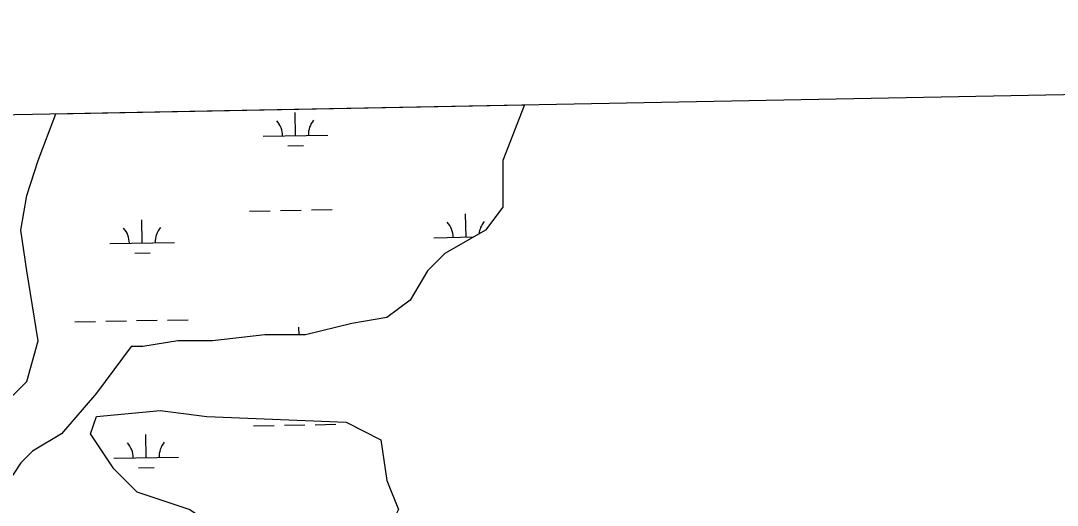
# Model space of a CAD drawing. Extents: x 3957609 to 3995875, y 234277 to 260273.
# Drawn here: x 3972892 to 3974499, y 257489 to 258239 of the extents above; entities that cross this region are included whole.
import ezdxf

# ---------------------------------------------------------------- set-up
doc = ezdxf.new("R2010")
doc.units = 0
for name, color, linetype in [('V-GRID-FRAM', 7, 'Continuous'), ('V-TOPO-SHOR', 7, 'Continuous'), ('V-WETL-SWMP', 7, 'Continuous')]:
    doc.layers.add(name, color=color, linetype=linetype)

msp = doc.modelspace()

# ---------------------------------------------------------------- linework, layer by layer
at = {"layer": 'V-GRID-FRAM'}
for points in [[(3961534.646, 257877.621), (3993438.57, 258485.581), (3993792.928, 240306.336), (3961873.139, 239698.074), (3961534.646, 257877.621)], [(3961534.646, 257877.621), (3993438.57, 258485.581)]]:
    msp.add_lwpolyline(points, dxfattribs=at)
at = {"layer": 'V-TOPO-SHOR'}
for p, q in [((3973672.975, 258108.929), (3973639.795, 258022.603)), ((3972919.607, 258022.603), (3972946.614, 258094.67)), ((3972946.614, 258094.67), (3972946.867, 258095.092)), ((3972901.602, 257968.552), (3972919.607, 258022.603)), ((3973639.795, 258022.603), (3973639.795, 257950.535)), ((3972892.6, 257914.501), (3972901.602, 257968.552)), ((3973639.795, 257950.535), (3973612.788, 257914.501)), ((3972901.602, 257851.442), (3972892.6, 257914.501)), ((3973612.788, 257914.501), (3973549.772, 257878.467)), ((3973549.772, 257878.467), (3973522.765, 257851.442)), ((3972919.607, 257743.34), (3972901.602, 257851.442)), ((3973522.765, 257851.442), (3973495.758, 257806.4)), ((3973495.758, 257806.4), (3973459.748, 257779.374)), ((3973459.748, 257779.374), (3973405.734, 257770.366)), ((3973405.734, 257770.366), (3973333.715, 257752.349)), ((3973270.699, 257752.349), (3973189.678, 257743.34)), ((3973333.715, 257752.349), (3973270.699, 257752.349)), ((3972901.602, 257680.281), (3972919.607, 257743.34)), ((3973063.645, 257734.332), (3973009.631, 257662.264)), ((3973081.65, 257734.332), (3973063.645, 257734.332)), ((3973135.664, 257743.34), (3973081.65, 257734.332)), ((3973189.678, 257743.34), (3973135.664, 257743.34)), ((3972865.593, 257644.248), (3972901.602, 257680.281)), ((3973009.631, 257662.264), (3972955.617, 257599.205)), ((3972955.617, 257599.205), (3972910.605, 257572.18)), ((3972910.605, 257572.18), (3972892.6, 257554.163)), ((3972892.6, 257554.163), (3972856.591, 257500.112))]:
    msp.add_line(p, q, dxfattribs=at)
msp.add_lwpolyline([(3973396.732, 257617.222), (3973450.746, 257590.197), (3973459.748, 257527.138), (3973477.753, 257482.095), (3973459.748, 257446.062), (3973405.734, 257428.045), (3973324.713, 257392.011), (3973243.692, 257410.028), (3973180.675, 257464.078), (3973153.668, 257482.095), (3973072.647, 257509.121), (3973036.638, 257545.155), (3973000.628, 257599.205), (3973009.631, 257626.231), (3973108.657, 257635.239), (3973180.675, 257626.231)], close=True, dxfattribs=at)
at = {"layer": 'V-WETL-SWMP'}
for p, q in [((3972946.867, 258095.092), (3973672.975, 258108.929)), ((3973318.201, 258061.042), (3973317.547, 258097.037)), ((3973672.975, 258108.929), (3973639.795, 258022.603)), ((3972919.607, 258022.603), (3972946.614, 258094.67)), ((3972946.614, 258094.67), (3972946.867, 258095.092)), ((3973268.209, 258060.133), (3973368.193, 258061.951)), ((3973306.484, 258045.396), (3973330.48, 258045.832)), ((3972901.602, 257968.552), (3972919.607, 258022.603)), ((3973639.795, 258022.603), (3973639.795, 257950.535)), ((3972892.6, 257914.501), (3972901.602, 257968.552)), ((3973246.904, 257944.295), (3973278.899, 257944.877)), ((3973294.896, 257945.168), (3973326.891, 257945.749)), ((3973342.888, 257946.04), (3973374.883, 257946.622)), ((3973582.537, 257903.96), (3973581.882, 257939.954)), ((3973639.795, 257950.535), (3973612.788, 257914.501)), ((3973080.712, 257894.835), (3973080.057, 257930.829)), ((3972901.602, 257851.442), (3972892.6, 257914.501)), ((3973532.545, 257903.051), (3973594.742, 257904.182)), ((3973612.788, 257914.501), (3973549.772, 257878.467)), ((3973030.72, 257893.926), (3973130.703, 257895.744)), ((3973068.994, 257879.189), (3973092.99, 257879.625)), ((3973549.772, 257878.467), (3973522.765, 257851.442)), ((3972919.607, 257743.34), (3972901.602, 257851.442)), ((3973522.765, 257851.442), (3973495.758, 257806.4)), ((3973495.758, 257806.4), (3973459.748, 257779.374)), ((3973120.044, 257775.46), (3973152.039, 257776.042)), ((3973459.748, 257779.374), (3973405.734, 257770.366)), ((3972976.068, 257772.842), (3973008.063, 257773.424)), ((3973024.06, 257773.714), (3973056.055, 257774.296)), ((3973072.052, 257774.587), (3973104.047, 257775.169)), ((3973323.814, 257752.349), (3973323.595, 257764.417)), ((3973405.734, 257770.366), (3973333.715, 257752.349)), ((3973270.699, 257752.349), (3973189.678, 257743.34)), ((3973333.715, 257752.349), (3973270.699, 257752.349)), ((3972901.602, 257680.281), (3972919.607, 257743.34)), ((3973063.645, 257734.332), (3973009.631, 257662.264)), ((3973081.65, 257734.332), (3973063.645, 257734.332)), ((3973135.664, 257743.34), (3973081.65, 257734.332)), ((3973189.678, 257743.34), (3973135.664, 257743.34)), ((3972865.593, 257644.248), (3972901.602, 257680.281)), ((3973009.631, 257662.264), (3972955.617, 257599.205)), ((3972955.617, 257599.205), (3972910.605, 257572.18)), ((3973252.952, 257611.675), (3973284.947, 257612.257)), ((3973300.944, 257612.548), (3973332.939, 257613.129)), ((3973348.936, 257613.42), (3973380.931, 257614.002)), ((3973086.76, 257562.215), (3973086.105, 257598.209)), ((3972910.605, 257572.18), (3972892.6, 257554.163)), ((3972892.6, 257554.163), (3972856.591, 257500.112)), ((3973036.768, 257561.306), (3973136.751, 257563.124)), ((3973075.042, 257546.569), (3973099.038, 257547.005))]:
    msp.add_line(p, q, dxfattribs=at)
msp.add_lwpolyline([(3973396.732, 257617.222), (3973450.746, 257590.197), (3973459.748, 257527.138), (3973477.753, 257482.095), (3973459.748, 257446.062), (3973405.734, 257428.045), (3973324.713, 257392.011), (3973243.692, 257410.028), (3973180.675, 257464.078), (3973153.668, 257482.095), (3973072.647, 257509.121), (3973036.638, 257545.155), (3973000.628, 257599.205), (3973009.631, 257626.231), (3973108.657, 257635.239), (3973180.675, 257626.231)], close=True, dxfattribs=at)
for centre, start, end in [((3973262.959, 258060.513), 0.269879, 41.813537), ((3973373.426, 258062.522), 140.269876, 181.813534), ((3973527.294, 257903.431), 0.269879, 41.813537), ((3973637.762, 257905.439), 140.269876, 174.668647), ((3973025.469, 257894.306), 0.269879, 41.813537), ((3973135.937, 257896.314), 140.269876, 181.813534), ((3973031.517, 257561.686), 0.269879, 41.813537), ((3973141.985, 257563.694), 140.269876, 181.813534)]:
    msp.add_arc(centre, 35.246, start, end, dxfattribs=at)

doc.saveas('drawing.dxf')
